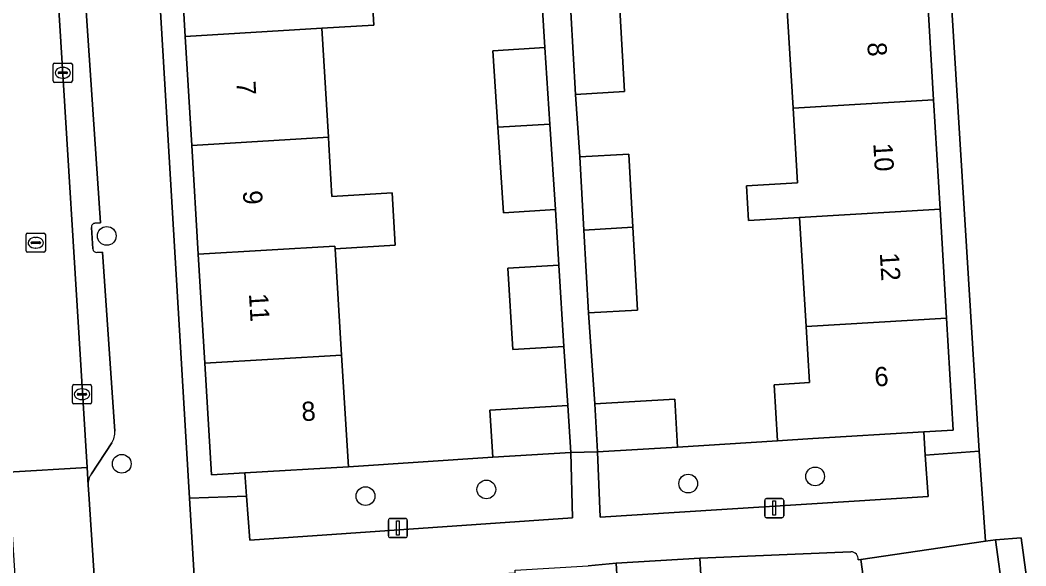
# Model space of a CAD drawing. Extents: x 159053 to 160042, y 380449 to 381423.
# Drawn here: x 159617.1 to 159669.6, y 381129.1 to 381157.6 of the extents above; entities that cross this region are included whole.
import ezdxf

# ---------------------------------------------------------------- set-up
doc = ezdxf.new("R2010")
doc.units = 0
for name, color, linetype in [('IMGEO_Boom', 7, 'Continuous'), ('IMGEO_Erf', 7, 'Continuous'), ('IMGEO_Groenvoorziening', 7, 'Continuous'), ('IMGEO_Kolk', 7, 'Continuous'), ('IMGEO_Lichtmast', 7, 'Continuous'), ('IMGEO_Muur', 7, 'Continuous'), ('IMGEO_Pand', 7, 'Continuous'), ('IMGEO_Pand_nummerreeks', 7, 'Continuous'), ('IMGEO_Parkeervlak_open', 7, 'Continuous'), ('IMGEO_Rijbaan_lokaal_open', 7, 'Continuous'), ('IMGEO_Rioolput', 7, 'Continuous'), ('IMGEO_Voetpad_open', 7, 'Continuous')]:
    doc.layers.add(name, color=color, linetype=linetype)

msp = doc.modelspace()

# ---------------------------------------------------------------- linework, layer by layer
at = {"layer": 'IMGEO_Boom'}
for centre in [(159621.666, 381146.323), (159622.448, 381134.43), (159658.638, 381133.772), (159641.478, 381133.09), (159652.014, 381133.396), (159635.17, 381132.742)]:
    msp.add_circle(centre, 0.489, dxfattribs=at)
at = {"layer": 'IMGEO_Erf'}
for points in [[(159664.635, 381176.427), (159663.457, 381176.354), (159663.805, 381170.511), (159664.144, 381164.814), (159664.484, 381159.118), (159664.823, 381153.421), (159665.162, 381147.724), (159665.502, 381142.027), (159665.85, 381136.181), (159664.307, 381136.089), (159664.387, 381134.882), (159667.199, 381135.088)], [(159625.978, 381132.627), (159628.96, 381132.732), (159628.867, 381133.949), (159627.125, 381133.845), (159626.777, 381139.68), (159626.439, 381145.365), (159626.1, 381151.05), (159625.761, 381156.735), (159625.422, 381162.42), (159625.084, 381168.105), (159624.736, 381173.94), (159623.525, 381173.81)], [(159669.393, 381130.571), (159668.05, 381130.466), (159668.849, 381124.614), (159669.628, 381118.909), (159670.407, 381113.203), (159671.186, 381107.498), (159671.965, 381101.792), (159672.744, 381096.087), (159673.523, 381090.382), (159674.302, 381084.676), (159675.081, 381078.971), (159675.86, 381073.265), (159676.639, 381067.56), (159677.418, 381061.855), (159678.197, 381056.149), (159678.976, 381050.444), (159679.755, 381044.738), (159680.534, 381039.033), (159681.313, 381033.327), (159682.113, 381027.469), (159683.353, 381027.651)]]:
    msp.add_lwpolyline(points, close=True, dxfattribs=at)
for points in [[(159635.267, 381163.006), (159635.606, 381157.321), (159632.896, 381157.16), (159633.235, 381151.475), (159633.257, 381151.103), (159633.419, 381148.38), (159636.564, 381148.567), (159636.725, 381145.845), (159633.581, 381145.657), (159633.912, 381140.105), (159634.284, 381134.272), (159641.811, 381134.775), (159641.665, 381137.225), (159645.738, 381137.468), (159645.519, 381140.557), (159642.854, 381140.398), (159642.602, 381144.635), (159645.267, 381144.793), (159645.079, 381147.7), (159642.368, 381147.525), (159642.079, 381152.002), (159641.823, 381155.991), (159644.535, 381156.153), (159644.315, 381159.567)], [(159648.446, 381158.168), (159648.687, 381153.857), (159646.131, 381153.714), (159646.353, 381150.452), (159648.91, 381150.595), (159649.123, 381146.773), (159649.365, 381142.448), (159646.809, 381142.305), (159647.136, 381137.555), (159651.313, 381137.804), (159651.462, 381135.295), (159656.669, 381135.627), (159656.495, 381138.558), (159658.336, 381138.668), (159658.162, 381141.592), (159657.823, 381147.289), (159655.16, 381147.131), (159655.053, 381148.93), (159657.715, 381149.088), (159657.483, 381152.986), (159657.144, 381158.683)], [(159660.501, 381129.836), (159652.616, 381129.495), (159652.772, 381126.886)], [(159668.058, 381077.936), (159667.279, 381083.642), (159666.5, 381089.347), (159665.721, 381095.053), (159662.78, 381094.62), (159662.065, 381094.515), (159661.292, 381099.764), (159662.007, 381099.87), (159665.003, 381100.311), (159664.942, 381100.757), (159664.163, 381106.463), (159663.384, 381112.168), (159662.605, 381117.874), (159660.23, 381117.524), (159659.451, 381123.229), (159661.826, 381123.579), (159661.703, 381124.481), (159661.027, 381129.435), (159660.884, 381129.414)]]:
    msp.add_lwpolyline(points, dxfattribs=at)
msp.add_arc((159660.515, 381129.464), 0.372, 352.2658, 92.1869, dxfattribs=at)
at = {"layer": 'IMGEO_Groenvoorziening'}
for points in [[(159664.387, 381134.882), (159664.307, 381136.089), (159658.51, 381135.744), (159656.669, 381135.627), (159651.462, 381135.295), (159647.285, 381135.046), (159647.423, 381131.643), (159664.53, 381132.721)], [(159634.284, 381134.272), (159628.867, 381133.949), (159628.96, 381132.732), (159629.132, 381130.442), (159645.982, 381131.605), (159645.885, 381135.017), (159641.811, 381134.775)]]:
    msp.add_lwpolyline(points, close=True, dxfattribs=at)
at = {"layer": 'IMGEO_Kolk'}
for p, q in [((159618.87, 381154.411), (159618.87, 381155.263)), ((159618.945, 381155.337), (159619.797, 381155.337)), ((159619.358, 381155.117), (159619.383, 381155.117)), ((159619.871, 381155.263), (159619.871, 381154.411)), ((159619.129, 381154.831), (159619.129, 381154.843)), ((159619.567, 381154.794), (159619.169, 381154.794)), ((159619.172, 381154.88), (159619.57, 381154.88)), ((159619.381, 381154.557), (159619.356, 381154.557)), ((159619.613, 381154.843), (159619.613, 381154.831)), ((159619.797, 381154.337), (159618.945, 381154.337)), ((159619.873, 381137.634), (159619.873, 381138.486)), ((159619.948, 381138.56), (159620.8, 381138.56)), ((159620.175, 381138.103), (159620.573, 381138.103)), ((159620.361, 381138.34), (159620.386, 381138.34)), ((159620.874, 381138.486), (159620.874, 381137.634)), ((159620.132, 381138.054), (159620.132, 381138.066)), ((159620.57, 381138.017), (159620.172, 381138.017)), ((159620.384, 381137.78), (159620.359, 381137.78)), ((159620.616, 381138.066), (159620.616, 381138.054)), ((159620.8, 381137.56), (159619.948, 381137.56))]:
    msp.add_line(p, q, dxfattribs=at)
for points in [[(159618.87, 381154.411), (159618.87, 381155.263)], [(159618.945, 381155.337), (159619.797, 381155.337)], [(159619.871, 381155.263), (159619.871, 381154.411)], [(159619.797, 381154.337), (159618.945, 381154.337)], [(159619.873, 381137.634), (159619.873, 381138.486)], [(159619.948, 381138.56), (159620.8, 381138.56)], [(159620.874, 381138.486), (159620.874, 381137.634)], [(159620.8, 381137.56), (159619.948, 381137.56)]]:
    msp.add_lwpolyline(points, dxfattribs=at)
for centre, radius, start, end in [((159618.947, 381155.261), 0.0765, 91.552, 178.448), ((159618.947, 381155.261), 0.0765, 91.552, 178.448), ((159619.795, 381155.261), 0.0765, 1.552, 88.448), ((159619.795, 381155.261), 0.0765, 1.552, 88.448), ((159618.947, 381154.413), 0.0765, 181.552, 268.448), ((159618.947, 381154.413), 0.0765, 181.552, 268.448), ((159619.169, 381154.84), 0.0403, 85.8775, 175.7526), ((159619.166, 381154.83), 0.0366, 178.938, 274.7102), ((159619.57, 381154.837), 0.043, 264.8664, 352.4533), ((159619.574, 381154.842), 0.0386, 1.7309, 96.639), ((159619.795, 381154.413), 0.0765, 271.552, 358.448), ((159619.795, 381154.413), 0.0765, 271.552, 358.448), ((159619.95, 381138.484), 0.0765, 91.552, 178.448), ((159619.95, 381138.484), 0.0765, 91.552, 178.448), ((159620.172, 381138.063), 0.0403, 85.8775, 175.7526), ((159620.577, 381138.065), 0.0386, 1.7309, 96.639), ((159620.798, 381138.484), 0.0765, 1.552, 88.448), ((159620.798, 381138.484), 0.0765, 1.552, 88.448), ((159619.95, 381137.636), 0.0765, 181.552, 268.448), ((159619.95, 381137.636), 0.0765, 181.552, 268.448), ((159620.169, 381138.053), 0.0366, 178.938, 274.7102), ((159620.573, 381138.06), 0.043, 264.8664, 352.4533), ((159620.798, 381137.636), 0.0765, 271.552, 358.448), ((159620.798, 381137.636), 0.0765, 271.552, 358.448)]:
    msp.add_arc(centre, radius, start, end, dxfattribs=at)
for centre, major_axis, ratio, start_param, end_param in [((159619.357, 381154.837), (-0.387, 0.002), 0.722429, 4.712389, 7.853982), ((159619.382, 381154.837), (-0.39, 0.002), 0.717154, 1.570796, 4.712389), ((159620.36, 381138.06), (-0.387, 0.002), 0.722429, 4.712389, 7.853982), ((159620.385, 381138.06), (-0.39, 0.002), 0.717154, 1.570796, 4.712389)]:
    msp.add_ellipse(centre, major_axis=major_axis, ratio=ratio, start_param=start_param, end_param=end_param, dxfattribs=at)
at = {"layer": 'IMGEO_Lichtmast'}
for p, q in [((159656.008, 381131.716), (159656.008, 381132.516)), ((159656.008, 381132.516), (159656.008, 381131.716)), ((159656.108, 381132.616), (159656.898, 381132.616)), ((159656.898, 381132.616), (159656.108, 381132.616)), ((159656.998, 381132.516), (159656.998, 381131.716)), ((159656.998, 381131.716), (159656.998, 381132.516)), ((159636.363, 381130.676), (159636.363, 381131.476)), ((159636.363, 381131.476), (159636.363, 381130.676)), ((159636.463, 381131.576), (159637.253, 381131.576)), ((159637.253, 381131.576), (159636.463, 381131.576)), ((159637.353, 381131.476), (159637.353, 381130.676)), ((159637.353, 381130.676), (159637.353, 381131.476)), ((159656.898, 381131.616), (159656.108, 381131.616)), ((159656.108, 381131.616), (159656.898, 381131.616)), ((159637.253, 381130.576), (159636.463, 381130.576)), ((159636.463, 381130.576), (159637.253, 381130.576))]:
    msp.add_line(p, q, dxfattribs=at)
for points in [[(159656.428, 381132.491), (159656.578, 381132.491), (159656.578, 381131.741), (159656.428, 381131.741), (159656.428, 381132.491)], [(159636.783, 381131.451), (159636.933, 381131.451), (159636.933, 381130.701), (159636.783, 381130.701), (159636.783, 381131.451)]]:
    msp.add_lwpolyline(points, dxfattribs=at)
for centre, start, end in [((159656.108, 381132.516), 90, 180), ((159656.108, 381132.516), 90, 180), ((159656.898, 381132.516), 0, 90), ((159656.898, 381132.516), 360, 90), ((159636.463, 381131.476), 90, 180), ((159636.463, 381131.476), 90, 180), ((159637.253, 381131.476), 0, 90), ((159637.253, 381131.476), 360, 90), ((159656.108, 381131.716), 180, 270), ((159656.108, 381131.716), 180, 270), ((159656.898, 381131.716), 270, 0), ((159656.898, 381131.716), 270, 0), ((159636.463, 381130.676), 180, 270), ((159636.463, 381130.676), 180, 270), ((159637.253, 381130.676), 270, 0), ((159637.253, 381130.676), 270, 0)]:
    msp.add_arc(centre, 0.1, start, end, dxfattribs=at)
at = {"layer": 'IMGEO_Muur'}
for points in [[(159651.462, 381135.295), (159658.51, 381135.744)], [(159641.811, 381134.775), (159634.284, 381134.272)], [(159652.616, 381129.495), (159660.501, 381129.836)], [(159660.884, 381129.414), (159661.027, 381129.435)]]:
    msp.add_lwpolyline(points, dxfattribs=at)
msp.add_arc((159660.515, 381129.464), 0.372, 352.2658, 92.1869, dxfattribs=at)
at = {"layer": 'IMGEO_Pand'}
for points in [[(159625.761, 381156.735), (159632.896, 381157.16), (159635.606, 381157.321), (159635.267, 381163.006), (159632.557, 381162.845), (159625.422, 381162.42)], [(159664.484, 381159.118), (159657.144, 381158.683), (159657.483, 381152.986), (159664.823, 381153.421)], [(159648.446, 381158.168), (159645.89, 381158.016), (159646.131, 381153.714), (159648.687, 381153.857)], [(159625.761, 381156.735), (159626.1, 381151.05), (159633.235, 381151.475), (159632.896, 381157.16)], [(159644.535, 381156.153), (159641.823, 381155.991), (159642.079, 381152.002), (159644.792, 381152.163)], [(159657.483, 381152.986), (159657.715, 381149.088), (159655.053, 381148.93), (159655.16, 381147.131), (159657.823, 381147.289), (159665.162, 381147.724), (159664.823, 381153.421)], [(159642.079, 381152.002), (159642.368, 381147.525), (159645.079, 381147.7), (159644.792, 381152.163)], [(159633.257, 381151.103), (159633.235, 381151.475), (159626.1, 381151.05), (159626.439, 381145.365), (159633.573, 381145.79), (159633.581, 381145.657), (159636.725, 381145.845), (159636.564, 381148.567), (159633.419, 381148.38)], [(159646.568, 381146.622), (159649.123, 381146.773), (159648.91, 381150.595), (159646.353, 381150.452)], [(159665.502, 381142.027), (159665.162, 381147.724), (159657.823, 381147.289), (159658.162, 381141.592)], [(159646.568, 381146.622), (159646.809, 381142.305), (159649.365, 381142.448), (159649.123, 381146.773)], [(159633.581, 381145.657), (159633.573, 381145.79), (159626.439, 381145.365), (159626.777, 381139.68), (159633.912, 381140.105)], [(159645.267, 381144.793), (159642.602, 381144.635), (159642.854, 381140.398), (159645.519, 381140.557)], [(159665.502, 381142.027), (159658.162, 381141.592), (159658.336, 381138.668), (159656.495, 381138.558), (159656.669, 381135.627), (159658.51, 381135.744), (159664.307, 381136.089), (159665.85, 381136.181)], [(159633.912, 381140.105), (159626.777, 381139.68), (159627.125, 381133.845), (159628.867, 381133.949), (159634.284, 381134.272)], [(159647.136, 381137.555), (159647.285, 381135.046), (159651.462, 381135.295), (159651.313, 381137.804)], [(159645.885, 381135.017), (159645.738, 381137.468), (159641.665, 381137.225), (159641.811, 381134.775)], [(159668.05, 381130.466), (159667.53, 381130.39), (159661.027, 381129.435), (159661.703, 381124.481), (159661.826, 381123.579), (159668.849, 381124.614)], [(159648.258, 381129.236), (159648.414, 381126.627), (159652.772, 381126.886), (159652.616, 381129.495)]]:
    msp.add_lwpolyline(points, close=True, dxfattribs=at)
at = {"layer": 'IMGEO_Parkeervlak_open'}
for points in [[(159618.267, 381172.995), (159618.959, 381161.536), (159620.639, 381134.237), (159620.696, 381133.307)], [(159621.05, 381146.983), (159621.343, 381147.003), (159620.553, 381158.577), (159620.26, 381158.557)], [(159620.941, 381145.645), (159620.865, 381146.77)], [(159622.085, 381136.137), (159621.447, 381145.479), (159621.154, 381145.459)], [(159620.861, 381133.911), (159621.922, 381135.518)]]:
    msp.add_lwpolyline(points, dxfattribs=at)
for centre, radius, start, end in [((159621.063, 381146.785), 0.199, 93.7381, 184.3104), ((159621.141, 381145.659), 0.2, 183.9405, 273.802), ((159621.081, 381136.07), 1.006, 326.6952, 3.7994), ((159621.696, 381133.358), 1.001, 146.4971, 182.9445)]:
    msp.add_arc(centre, radius, start, end, dxfattribs=at)
at = {"layer": 'IMGEO_Rijbaan_lokaal_open'}
for points in [[(159616.518, 381133.993), (159620.639, 381134.237), (159618.959, 381161.536), (159618.267, 381172.995), (159618.238, 381173.678), (159614.219, 381173.436), (159614.195, 381173.166)], [(159620.73, 381132.839), (159620.696, 381133.307), (159620.639, 381134.237), (159616.518, 381133.993), (159616.573, 381133.156), (159616.615, 381132.518), (159616.642, 381132.102), (159616.908, 381128.041), (159616.955, 381127.176), (159617.053, 381126.493), (159617.192, 381125.526), (159621.355, 381125.898), (159621.233, 381126.743), (159621.135, 381127.424), (159621.044, 381128.068)]]:
    msp.add_lwpolyline(points, close=True, dxfattribs=at)
at = {"layer": 'IMGEO_Rioolput'}
for p, q in [((159617.459, 381145.542), (159617.459, 381146.394)), ((159617.534, 381146.468), (159618.386, 381146.468)), ((159617.718, 381145.962), (159617.718, 381145.974)), ((159617.761, 381146.011), (159618.159, 381146.011)), ((159617.947, 381146.248), (159617.972, 381146.248)), ((159618.202, 381145.974), (159618.202, 381145.962)), ((159618.46, 381146.394), (159618.46, 381145.542)), ((159618.386, 381145.468), (159617.534, 381145.468)), ((159618.156, 381145.925), (159617.758, 381145.925)), ((159617.97, 381145.688), (159617.945, 381145.688))]:
    msp.add_line(p, q, dxfattribs=at)
for points in [[(159617.459, 381145.542), (159617.459, 381146.394)], [(159617.534, 381146.468), (159618.386, 381146.468)], [(159618.46, 381146.394), (159618.46, 381145.542)], [(159618.386, 381145.468), (159617.534, 381145.468)]]:
    msp.add_lwpolyline(points, dxfattribs=at)
for centre, radius, start, end in [((159617.536, 381146.392), 0.0765, 91.552, 178.448), ((159617.536, 381146.392), 0.0765, 91.552, 178.448), ((159617.758, 381145.971), 0.0403, 85.8775, 175.7526), ((159618.163, 381145.973), 0.0386, 1.7309, 96.639), ((159618.384, 381146.392), 0.0765, 1.552, 88.448), ((159618.384, 381146.392), 0.0765, 1.552, 88.448), ((159617.536, 381145.544), 0.0765, 181.552, 268.448), ((159617.536, 381145.544), 0.0765, 181.552, 268.448), ((159617.755, 381145.961), 0.0366, 178.938, 274.7102), ((159618.159, 381145.968), 0.043, 264.8664, 352.4533), ((159618.384, 381145.544), 0.0765, 271.552, 358.448), ((159618.384, 381145.544), 0.0765, 271.552, 358.448)]:
    msp.add_arc(centre, radius, start, end, dxfattribs=at)
for centre, major_axis, ratio, start_param, end_param in [((159617.946, 381145.968), (-0.387, 0.002), 0.722429, 4.712389, 7.853982), ((159617.971, 381145.968), (-0.39, 0.002), 0.717154, 1.570796, 4.712389)]:
    msp.add_ellipse(centre, major_axis=major_axis, ratio=ratio, start_param=start_param, end_param=end_param, dxfattribs=at)
at = {"layer": 'IMGEO_Voetpad_open'}
for points in [[(159669.953, 381165.657), (159669.776, 381168.312), (159669.733, 381168.961), (159669.207, 381176.73), (159664.635, 381176.427), (159667.199, 381135.088), (159667.53, 381130.39), (159668.05, 381130.466), (159669.393, 381130.571), (159683.353, 381027.651), (159683.561, 381026.116), (159684.14, 381022.17), (159685.656, 381010.607), (159687.308, 380998.005), (159691.734, 380998.592)], [(159625.978, 381132.627), (159623.525, 381173.81), (159618.238, 381173.678), (159618.267, 381172.995)], [(159620.26, 381158.557), (159620.553, 381158.577), (159621.343, 381147.003), (159621.05, 381146.983)], [(159620.865, 381146.77), (159620.941, 381145.645)], [(159621.154, 381145.459), (159621.447, 381145.479), (159622.085, 381136.137)], [(159621.922, 381135.518), (159620.861, 381133.911)], [(159667.199, 381135.088), (159664.387, 381134.882), (159664.53, 381132.721), (159647.423, 381131.643), (159647.285, 381135.046), (159645.885, 381135.017), (159645.982, 381131.605), (159629.132, 381130.442), (159628.96, 381132.732), (159625.978, 381132.627), (159626.32, 381127.125), (159627.169, 381127.255), (159634.204, 381128.287), (159642.986, 381128.734), (159642.978, 381128.869), (159646.785, 381129.095), (159648.258, 381129.236), (159652.616, 381129.495), (159660.501, 381129.836)], [(159660.884, 381129.414), (159661.027, 381129.435), (159667.53, 381130.39), (159667.199, 381135.088)], [(159620.696, 381133.307), (159620.73, 381132.839), (159621.044, 381128.068), (159621.135, 381127.424)], [(159641.801, 380993.745), (159640.926, 380992.484), (159640.78, 380992.152), (159640.811, 380991.776), (159645.502, 380992.386), (159643.423, 381005.792), (159643.613, 381005.8), (159641.557, 381018.748), (159640.972, 381022.733), (159640.755, 381024.209), (159639.368, 381024.017), (159624.153, 381126.793), (159626.32, 381127.125), (159625.978, 381132.627)], [(159648.414, 381126.627), (159648.258, 381129.236), (159646.785, 381129.095)]]:
    msp.add_lwpolyline(points, dxfattribs=at)
msp.add_lwpolyline([(159645.89, 381158.016), (159645.675, 381161.861), (159645.44, 381165.401), (159645.214, 381169.126), (159644.996, 381172.704), (159644.849, 381175.18), (159643.327, 381175.09), (159643.475, 381172.621), (159643.801, 381167.563), (159644.06, 381163.53), (159644.315, 381159.567), (159644.535, 381156.153), (159644.792, 381152.163), (159645.079, 381147.7), (159645.267, 381144.793), (159645.519, 381140.557), (159645.738, 381137.468), (159645.885, 381135.017), (159647.285, 381135.046), (159647.136, 381137.555), (159646.809, 381142.305), (159646.568, 381146.622), (159646.353, 381150.452), (159646.131, 381153.714)], close=True, dxfattribs=at)
for centre, radius, start, end in [((159621.063, 381146.785), 0.199, 93.7381, 184.3104), ((159621.141, 381145.659), 0.2, 183.9405, 273.802), ((159621.081, 381136.07), 1.006, 326.6952, 3.7994), ((159621.696, 381133.358), 1.001, 146.4971, 182.9445), ((159660.515, 381129.464), 0.372, 352.2658, 92.1869)]:
    msp.add_arc(centre, radius, start, end, dxfattribs=at)

# ---------------------------------------------------------------- texts
at = {"layer": 'IMGEO_Pand_nummerreeks'}
for s, rotation, p in [('8', 273.4089, (159661.36, 381156.405)), ('7', 273.4098, (159628.427, 381154.379)), ('10', 273.4089, (159661.673, 381151.144)), ('9', 273.4089, (159628.767, 381148.67)), ('12', 273.4089, (159662.013, 381145.429)), ('11', 273.4089, (159629.085, 381143.306)), ('6', 3.4091, (159661.756, 381138.462)), ('8', 3.4108, (159631.855, 381136.652))]:
    msp.add_text(s, height=1, rotation=rotation, dxfattribs=at).set_placement(p)

doc.saveas('drawing.dxf')
